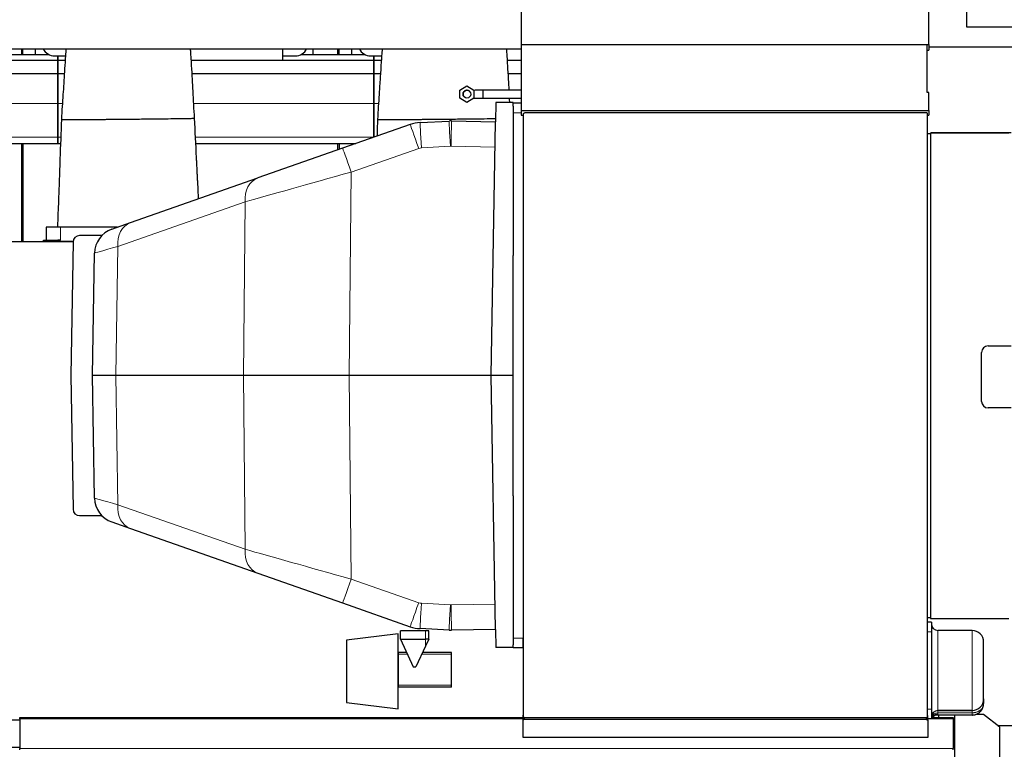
# Model space of a CAD drawing. Header units: inches. Extents: x 0 to 17820, y -10 to 12600.
# Tile 331 of 338: x 13895 to 15421, y 9251 to 10381. Entities that reach past the tile are written whole.
import ezdxf

# ---------------------------------------------------------------- set-up
doc = ezdxf.new("R2010")
doc.units = ezdxf.units.IN
doc.layers.add('1', color=7, linetype='Continuous', true_color=0xffffff)

msp = doc.modelspace()

# ---------------------------------------------------------------- linework, layer by layer
at = {"layer": '1', "color": 2, "linetype": 'Continuous', "lineweight": 25}
for p, q in [((15363.479, 10369.904), (15363.479, 10716.599)), ((14672.413, 10398.163), (14672.413, 10343.104)), ((15553.979, 10369.904), (15363.479, 10369.904)), ((12461.913, 10336.275), (14672.411, 10336.275)), ((13898.414, 10327.357), (13898.414, 10336.276)), ((13900.414, 10327.357), (13900.414, 10336.276)), ((13919.414, 10336.275), (13919.414, 10327.355)), ((14303.413, 10318.194), (14303.413, 10336.276)), ((14349.414, 10336.275), (14349.414, 10327.355)), ((14388.414, 10327.357), (14388.414, 10336.276)), ((14390.414, 10327.357), (14390.414, 10336.276)), ((14409.414, 10336.275), (14409.414, 10327.355)), ((14672.413, 10343.104), (15304.403, 10343.104)), ((14672.413, 10343.104), (14672.413, 10342.562)), ((14672.413, 10342.562), (14672.413, 10240.475)), ((15301.903, 10342.562), (14672.413, 10342.562)), ((15301.895, 10333.866), (15304.403, 10333.866)), ((15301.903, 10268.707), (15301.903, 10342.562)), ((15304.403, 10343.104), (15304.403, 10333.866)), ((16166.205, 10338.787), (15304.413, 10338.787)), ((13813.413, 10318.349), (13954.413, 10318.349)), ((13841.292, 10327.354), (13940.514, 10327.354)), ((13949.392, 10325.283), (13954.413, 10325.283)), ((13954.413, 10325.283), (13954.413, 10318.349)), ((13954.413, 10325.283), (13966.298, 10325.283)), ((13954.413, 10318.349), (13954.413, 10325.283)), ((13954.413, 10318.349), (13954.413, 10297.767)), ((13954.413, 10318.349), (13965.838, 10318.349)), ((13954.413, 10297.767), (13954.413, 10318.349)), ((14303.413, 10318.194), (14161.284, 10318.194)), ((14303.413, 10325.283), (14322.413, 10325.283)), ((14303.413, 10318.349), (14444.413, 10318.349)), ((14331.292, 10327.354), (14430.514, 10327.354)), ((14439.392, 10325.283), (14444.413, 10325.283)), ((14444.413, 10325.283), (14444.413, 10318.349)), ((14444.413, 10325.283), (14456.298, 10325.283)), ((14444.413, 10318.349), (14444.413, 10325.283)), ((14444.413, 10318.349), (14444.413, 10297.767)), ((14444.413, 10318.349), (14455.838, 10318.349)), ((14444.413, 10297.767), (14444.413, 10318.349)), ((14672.415, 10318.194), (14651.284, 10318.194)), ((13672.525, 10297.767), (13954.413, 10297.767)), ((13954.413, 10297.767), (13954.413, 10251.304)), ((13954.413, 10297.767), (13964.497, 10297.767)), ((13954.413, 10251.304), (13954.413, 10297.767)), ((14162.525, 10297.767), (14444.413, 10297.767)), ((14444.413, 10297.767), (14454.497, 10297.767)), ((14444.413, 10297.767), (14444.413, 10251.304)), ((14444.413, 10251.304), (14444.413, 10297.767)), ((14652.525, 10297.767), (14672.415, 10297.767)), ((14577.415, 10272.202), (14588.415, 10278.552)), ((14577.415, 10259.5), (14577.415, 10272.202)), ((14588.415, 10278.552), (14599.415, 10272.202)), ((14599.415, 10272.202), (14599.415, 10259.5)), ((14672.414, 10271.854), (14613.413, 10271.854)), ((14613.413, 10271.854), (14613.413, 10265.854)), ((14588.415, 10253.149), (14577.415, 10259.5)), ((14599.415, 10259.5), (14588.415, 10253.149)), ((14613.413, 10265.854), (14613.413, 10259.854)), ((14613.413, 10259.854), (14672.414, 10259.854)), ((15304.403, 10268.707), (15301.903, 10268.707)), ((15304.403, 10240.475), (15304.403, 10268.707)), ((13954.413, 10251.304), (13954.413, 10199.329)), ((13954.413, 10199.329), (13954.413, 10251.304)), ((14444.413, 10251.304), (14444.413, 10199.329)), ((14444.413, 10199.329), (14444.413, 10251.304)), ((14633.331, 10252.854), (14632.813, 10223.184)), ((14660.413, 10252.854), (14633.331, 10252.854)), ((14660.413, 10247.086), (14660.413, 10252.854)), ((14672.413, 10251.854), (14660.413, 10251.854)), ((14660.413, 10247.086), (14660.413, 10236.854)), ((14672.413, 10240.475), (15304.403, 10240.475)), ((14672.413, 10240.475), (14672.413, 10233.404)), ((15304.403, 10240.475), (15304.403, 10233.404)), ((14660.413, 10236.854), (14660.413, 10016.115)), ((14672.413, 10233.404), (14676.422, 10233.404)), ((14675.413, 10233.394), (14675.413, 10204.853)), ((14676.413, 9300.785), (14676.413, 10235.904)), ((14677.818, 10237.309), (15301.261, 10237.309)), ((15301.905, 10233.404), (15304.403, 10233.404)), ((15301.913, 10236.657), (15301.913, 9300.032)), ((14500.512, 10218.935), (14395.828, 10182.224)), ((14515.838, 10221.959), (14560.738, 10224.309)), ((14564.573, 10224.375), (14632.778, 10223.184)), ((14625.913, 9829.854), (14632.778, 10223.184)), ((14632.813, 10223.184), (14632.778, 10223.184)), ((13954.413, 10199.329), (13954.413, 10189.354)), ((13954.413, 10189.354), (13954.413, 10199.329)), ((14675.413, 10204.854), (14675.413, 10178.854)), ((14676.414, 10204.854), (14675.413, 10204.854)), ((15301.913, 10204.854), (15306.912, 10204.854)), ((15306.912, 10205.355), (15306.912, 9453.355)), ((15428.539, 10205.355), (15306.912, 10205.355)), ((15307.412, 10206.355), (15431.962, 10206.355)), ((15307.412, 10206.355), (15307.412, 10205.354)), ((13678.313, 10189.354), (13954.413, 10189.354)), ((13898.414, 10037.854), (13898.414, 10189.354)), ((13900.414, 10189.354), (13900.414, 10037.854)), ((13954.413, 10189.354), (13958.616, 10189.354)), ((14168.313, 10189.354), (14416.154, 10189.354)), ((14395.828, 10182.224), (14264.363, 10136.122)), ((14388.414, 10179.622), (14388.414, 10189.354)), ((14390.414, 10189.354), (14390.414, 10180.324)), ((14676.414, 10178.854), (14675.413, 10178.854)), ((14675.413, 10178.854), (14675.413, 9480.854)), ((13898.419, 10145.003), (13900.416, 10145.003)), ((13898.429, 10146.017), (13900.428, 10146.017)), ((14067.089, 10066.941), (14264.363, 10136.122)), ((13936.413, 10059.854), (13936.413, 10039.844)), ((13958.413, 10059.854), (13936.413, 10059.854)), ((14046.88, 10059.854), (13958.413, 10059.854)), ((14037.981, 10056.734), (14067.089, 10066.941)), ((13898.418, 10042.667), (13900.453, 10042.667)), ((14022.521, 10046.854), (13988.028, 10046.854)), ((12452.238, 10037.854), (13978.041, 10037.854)), ((13932.413, 10039.844), (13954.413, 10039.844)), ((13932.413, 10037.854), (13932.413, 10039.844)), ((13932.413, 10037.854), (13954.413, 10037.854)), ((13958.413, 10039.844), (13954.413, 10039.844)), ((13978.08, 10037.854), (13954.413, 10037.854)), ((13978.029, 10037.028), (13974.413, 9829.854)), ((14007.911, 9829.854), (14011.224, 10019.686)), ((14660.413, 9829.854), (14660.413, 10016.115)), ((15396.201, 9875.855), (15431.971, 9875.855)), ((15386.201, 9789.855), (15386.201, 9865.855)), ((13974.413, 9829.854), (13978.029, 9622.679)), ((14011.224, 9640.022), (14007.911, 9829.854)), ((14044.073, 9829.854), (14007.911, 9829.854)), ((14242.392, 9829.854), (14044.073, 9829.854)), ((14406.2, 9829.854), (14242.392, 9829.854)), ((14625.913, 9829.854), (14406.2, 9829.854)), ((14632.778, 9436.523), (14625.913, 9829.854)), ((14660.413, 9829.854), (14625.913, 9829.854)), ((14660.413, 9643.593), (14660.413, 9829.854)), ((15431.971, 9779.855), (15396.201, 9779.855)), ((14660.413, 9643.593), (14660.413, 9422.854)), ((13988.028, 9612.854), (14022.521, 9612.854)), ((14037.981, 9602.974), (14067.089, 9592.766)), ((14067.089, 9592.766), (14264.363, 9523.586)), ((14264.363, 9523.586), (14395.828, 9477.483)), ((14395.828, 9477.483), (14500.512, 9440.773)), ((14675.413, 9480.854), (14675.413, 9454.854)), ((14675.413, 9480.854), (14676.414, 9480.854)), ((14675.413, 9454.854), (14675.413, 9422.854)), ((14675.413, 9454.854), (14676.413, 9454.854)), ((15301.913, 9454.854), (15306.912, 9454.854)), ((15308.413, 9447.854), (15301.913, 9447.854)), ((15306.912, 9453.355), (15428.412, 9453.355)), ((15308.413, 9447.854), (15308.413, 9432.854)), ((14485.413, 9421.354), (14485.413, 9434.354)), ((14524.413, 9434.354), (14485.413, 9434.354)), ((14560.738, 9435.399), (14515.838, 9437.749)), ((14529.413, 9434.354), (14524.413, 9434.354)), ((14529.413, 9421.354), (14529.413, 9434.354)), ((14632.778, 9436.523), (14564.573, 9435.332)), ((14632.778, 9436.523), (14632.813, 9436.524)), ((14632.813, 9436.524), (14633.305, 9408.354)), ((15308.413, 9432.854), (15308.413, 9312.854)), ((15371.413, 9434.854), (15318.413, 9434.854)), ((15371.413, 9434.854), (15318.413, 9434.854)), ((14481.913, 9429.554), (14401.913, 9419.731)), ((14401.913, 9419.731), (14401.913, 9323.377)), ((14481.913, 9427.719), (14481.913, 9429.554)), ((14481.913, 9313.554), (14481.913, 9427.719)), ((14485.413, 9421.354), (14505.405, 9378.481)), ((14485.413, 9421.354), (14524.413, 9421.354)), ((14529.413, 9421.354), (14524.413, 9410.631)), ((14529.413, 9421.354), (14524.413, 9421.354)), ((14660.413, 9422.854), (14660.413, 9412.622)), ((14675.413, 9407.854), (14675.413, 9422.854)), ((15389.413, 9328.854), (15389.413, 9416.854)), ((14482.622, 9400.812), (14481.913, 9400.812)), ((14482.622, 9398.054), (14482.622, 9400.812)), ((14494.992, 9400.812), (14482.622, 9400.812)), ((14482.622, 9398.054), (14482.622, 9400.812)), ((14524.413, 9410.631), (14509.421, 9378.481)), ((14564.622, 9400.812), (14519.834, 9400.812)), ((14564.622, 9398.054), (14564.622, 9400.812)), ((14660.413, 9408.354), (14633.305, 9408.354)), ((14660.413, 9408.354), (14660.413, 9412.622)), ((14660.413, 9407.854), (14660.413, 9408.354)), ((14675.413, 9407.854), (14660.413, 9407.854)), ((14482.622, 9350.054), (14482.622, 9398.054)), ((14482.622, 9350.054), (14482.622, 9398.054)), ((14564.622, 9350.054), (14564.622, 9398.054)), ((14505.405, 9378.481), (14509.421, 9378.481)), ((14482.622, 9347.295), (14481.913, 9347.295)), ((14482.622, 9347.295), (14482.622, 9350.054)), ((14482.622, 9347.295), (14482.622, 9350.054)), ((14564.622, 9347.295), (14482.622, 9347.295)), ((14564.622, 9347.295), (14564.622, 9350.054)), ((15389.413, 9328.854), (15389.413, 9321.854)), ((14401.913, 9323.377), (14481.913, 9313.554)), ((15308.413, 9312.854), (15308.413, 9297.854)), ((15318.413, 9310.854), (15371.413, 9310.854)), ((15371.413, 9310.854), (15318.413, 9310.854)), ((13895.413, 9298.074), (13895.413, 9300.074)), ((13895.413, 9300.074), (14675.41, 9300.074)), ((13895.413, 9298.074), (13895.413, 9251.774)), ((14675.415, 9296.609), (14675.415, 9303.68)), ((14675.415, 9269.077), (14675.415, 9296.609)), ((15301.261, 9299.38), (14677.818, 9299.38)), ((14677.818, 9297.612), (14677.818, 9299.38)), ((14677.818, 9297.612), (15300.963, 9297.612)), ((15300.963, 9297.612), (15300.963, 9299.38)), ((15302.911, 9296.198), (15302.911, 9303.27)), ((15308.413, 9297.854), (15302.911, 9297.854)), ((15302.911, 9296.198), (15302.911, 9269.077)), ((15309.743, 9300.074), (15342.113, 9300.074)), ((15371.413, 9303.854), (15317.578, 9303.854)), ((15319.413, 9303.853), (15319.413, 9300.073)), ((15342.113, 9300.074), (15342.113, 9298.074)), ((15342.113, 9298.074), (15342.113, 9251.774)), ((15344.413, 9303.853), (15344.413, 9244.854)), ((15344.413, 9303.852), (15344.413, 9214.854)), ((15389.413, 9304.854), (15377.214, 9304.854)), ((15414.413, 9284.854), (15389.413, 9304.854)), ((15410.602, 9287.884), (15592.382, 9287.884)), ((15414.413, 9214.854), (15414.413, 9284.854)), ((15302.911, 9269.077), (14675.415, 9269.077)), ((13895.413, 9249.774), (13895.413, 9251.774)), ((15342.113, 9249.774), (15342.113, 9251.774))]:
    msp.add_line(p, q, dxfattribs=at)
at = {"layer": '1', "color": 110, "linetype": 'Continuous', "lineweight": 13}
for p, q in [((13674.988, 10251.304), (13954.413, 10251.304)), ((13954.413, 10251.304), (13961.402, 10251.304)), ((14164.988, 10251.304), (14444.413, 10251.304)), ((14444.413, 10251.304), (14451.402, 10251.304)), ((14672.413, 10236.854), (14660.413, 10236.854)), ((13677.831, 10199.329), (13954.413, 10199.329)), ((13954.413, 10199.329), (13958.984, 10199.329)), ((14167.831, 10199.329), (14444.413, 10199.329)), ((14444.413, 10199.329), (14444.604, 10199.329)), ((14513.749, 10181.887), (14409.065, 10145.176)), ((14562.829, 10185.061), (14517.929, 10182.711)), ((14632.093, 10183.888), (14563.875, 10185.08)), ((13898.429, 10157.134), (13900.428, 10157.134)), ((13898.429, 10154.934), (13900.428, 10154.934)), ((13898.429, 10154.586), (13900.428, 10154.586)), ((13898.429, 10148.803), (13900.428, 10148.803)), ((13898.419, 10144.253), (13900.416, 10144.253)), ((13898.419, 10142.838), (13900.416, 10142.838)), ((13898.419, 10142.155), (13900.416, 10142.155)), ((13898.429, 10148.497), (13900.428, 10148.497)), ((13898.429, 10148.225), (13900.428, 10148.225)), ((13898.429, 10146.844), (13900.428, 10146.844)), ((14409.065, 10145.176), (14406.2, 9829.854)), ((13898.418, 10101.146), (13900.453, 10101.146)), ((13898.418, 10091.148), (13900.453, 10091.148)), ((14244.839, 10099.074), (14047.564, 10029.893)), ((14242.392, 9829.854), (14244.839, 10099.074)), ((13958.413, 10059.854), (13958.413, 10039.844)), ((13954.413, 10037.854), (13954.413, 10039.844)), ((14047.564, 10029.893), (14044.073, 9829.854)), ((14044.073, 9829.854), (14047.564, 9629.814)), ((14244.839, 9560.634), (14242.392, 9829.854)), ((14406.2, 9829.854), (14409.065, 9514.531)), ((14047.564, 9629.814), (14244.839, 9560.634)), ((14409.065, 9514.531), (14513.749, 9477.821)), ((14517.929, 9476.996), (14562.829, 9474.646)), ((14563.875, 9474.628), (14632.093, 9475.819)), ((14524.413, 9421.354), (14524.413, 9434.354)), ((15308.413, 9432.854), (15301.913, 9432.854)), ((15318.413, 9310.854), (15318.413, 9434.854)), ((15371.413, 9310.854), (15371.413, 9434.854)), ((14524.413, 9421.354), (14524.413, 9410.631)), ((14675.413, 9422.854), (14660.413, 9422.854)), ((14482.622, 9398.054), (14481.913, 9398.054)), ((14496.278, 9398.054), (14482.622, 9398.054)), ((14564.622, 9398.054), (14518.548, 9398.054)), ((14482.622, 9350.054), (14481.913, 9350.054)), ((14564.622, 9350.054), (14482.622, 9350.054)), ((15308.413, 9312.854), (15301.913, 9312.854)), ((15318.413, 9310.854), (15318.413, 9307.354)), ((15371.413, 9307.354), (15371.413, 9310.854)), ((14675.41, 9298.074), (13895.413, 9298.074)), ((15342.113, 9298.074), (15308.5, 9298.074)), ((15318.413, 9307.354), (15318.413, 9305.854)), ((15371.413, 9307.354), (15318.413, 9307.354)), ((15371.413, 9303.854), (15371.413, 9307.354)), ((13895.413, 9251.774), (15342.113, 9251.774))]:
    msp.add_line(p, q, dxfattribs=at)
at = {"layer": '1', "color": 2, "linetype": 'Continuous', "lineweight": 25}
msp.add_circle((14588.415, 10265.851), 6, dxfattribs=at)
for centre, radius, start, end in [((14675.888, 10237.834), 2, 285.218437, 344.781563), ((15302.963, 10238.359), 2, 211.668203, 238.331797), ((14518.713, 10167.034), 55, 92.996043, 109.324818), ((13988.028, 10036.854), 10, 90, 179), ((14051.218, 10018.988), 40, 109.324818, 179), ((15396.201, 9865.855), 10, 90, 180), ((15396.201, 9789.855), 10, 180, 270), ((14051.218, 9640.72), 40, 181, 250.675181), ((13988.028, 9622.854), 10, 181, 270), ((14518.713, 9492.674), 55, 250.675181, 267.003957), ((15318.413, 9444.854), 10, 180, 270), ((15371.413, 9416.854), 18, 0, 90), ((15371.413, 9328.854), 18, 270, 0), ((15318.413, 9300.854), 10, 90, 180), ((14675.888, 9298.855), 2, 15.218437, 74.781563), ((15302.963, 9298.33), 2, 121.668203, 148.331797), ((15317.578, 9293.854), 10, 90, 156.421822)]:
    msp.add_arc(centre, radius, start, end, dxfattribs=at)
at = {"layer": '1', "color": 110, "linetype": 'Continuous', "lineweight": 13}
msp.add_arc((14518.713, 9491.976), 15, 250.675181, 267.003957, dxfattribs=at)
at = {"layer": '1', "color": 2, "linetype": 'Continuous', "lineweight": 25}
for centre, major_axis, ratio, start_param, end_param in [((13949.392, 10345.207), (20, 0), 0.9961947, 3.60651564, 4.71238898), ((14322.413, 10345.207), (20, 0), 0.9961947, 4.71238898, 5.81826394), ((14439.392, 10345.207), (20, 0), 0.9961947, 3.60651564, 4.71238898), ((14563.613, 10169.384), (0, 55), 0.99999999, 6.26572487, 6.33547612), ((14563.613, 9490.324), (0, 55), 0.99999997, 3.08930184, 3.15905309), ((14675.888, 9305.054), (2, 0), 0.70710678, 4.4736266, 4.97801474), ((14675.888, 9297.983), (2, 0), 0.70710678, 4.4736266, 6.01757347), ((15302.963, 9297.612), (2, 0), 0.70710678, 3.14159265, 4.68638665), ((15302.963, 9304.683), (2, 0), 0.70710678, 4.15966017, 4.68638665)]:
    msp.add_ellipse(centre, major_axis=major_axis, ratio=ratio, start_param=start_param, end_param=end_param, dxfattribs=at)
at = {"layer": '1', "color": 110, "linetype": 'Continuous', "lineweight": 13}
for centre, major_axis, ratio, start_param, end_param in [((14513.749, 10181.189), (13.237, -37.746), 0.00577619, 1.58726617, 3.14159265), ((14517.929, 10182.013), (2.091, -39.945), 0.00091232, 1.58822576, 3.14159265), ((14562.829, 10184.363), (2.091, -39.945), 0.00091232, 1.58822576, 3.14159265), ((14563.875, 10184.381), (-0.698, -39.994), 0.00030476, 3.14159265, 4.69493835), ((14409.065, 10144.478), (13.237, -37.746), 0.00577619, 1.58726617, 3.14159265), ((14518.713, 10167.732), (0, 15), 1, 0.05229082, 0.3372817), ((14563.613, 10170.082), (-0.249, 14.998), 0.99999989, 6.24913241, 6.31888365), ((14277.6, 10098.376), (13.237, -37.746), 0.80093214, 3.14159265, 4.4207655), ((14409.091, 10144.487), (200.516, 55.928), 0.00322174, 1.57002467, 2.52981473), ((14080.326, 10029.195), (13.237, -37.746), 0.80093214, 3.14159265, 4.4207655), ((14212.228, 10075.451), (201.004, 55.765), 0.00101166, 2.53054122, 3.14129287), ((14212.228, 9584.257), (-201.004, 55.765), 0.00101166, 0.00029978, 0.61105144), ((14080.326, 9630.512), (-13.237, -37.746), 0.80093214, 5.00401247, 6.28318531), ((14277.6, 9561.332), (-13.237, -37.746), 0.80093214, 5.00401247, 6.28318531), ((14409.091, 9515.221), (-200.516, 55.928), 0.00322174, 0.61177793, 1.57156799), ((14409.065, 9515.23), (-13.237, -37.746), 0.00577619, 0, 1.55432648), ((14513.749, 9478.519), (-13.237, -37.746), 0.00577619, 0, 1.55432648), ((14517.929, 9477.694), (-2.091, -39.945), 0.00091232, 0, 1.55336689), ((14562.829, 9475.344), (-2.091, -39.945), 0.00091232, 0, 1.55336689), ((14563.613, 9489.626), (15, 0), 0.99999997, 4.66009816, 4.72984942), ((14563.875, 9475.326), (0.698, -39.994), 0.00030476, 4.72983961, 6.28318531), ((15318.413, 9300.854), (10, 0), 0.65, 1.57079633, 3.14159265), ((15318.413, 9297.854), (10, 0), 0.8, 1.57079633, 3.14159265)]:
    msp.add_ellipse(centre, major_axis=major_axis, ratio=ratio, start_param=start_param, end_param=end_param, dxfattribs=at)
at = {"layer": '1', "color": 2, "linetype": 'Continuous', "lineweight": 25}
for points in [[(15304.403, 10343.104), (15304.403, 10361.297), (15304.403, 10379.49), (15304.403, 10397.683)], [(14654.902, 10252.864), (14654.784, 10255.205), (14654.673, 10257.545), (14654.564, 10259.882)], [(14449.983, 10226.57), (14449.652, 10218.008), (14449.328, 10209.446), (14449.011, 10200.884)]]:
    msp.add_open_spline(points, degree=3, dxfattribs=at)
for points, knots in [([(13967.064, 10336.429), (13966.81, 10332.803), (13966.114, 10322.708), (13964.93, 10304.746), (13963.661, 10284.559), (13962.393, 10264.94), (13960.98, 10246.332), (13960.3, 10233.401), (13959.983, 10226.57)], [0, 0, 0, 0, 0.10765111, 0.29543253, 0.50738456, 0.65877981, 0.8202712, 1, 1, 1, 1]), ([(14166.392, 10228.704), (14165.897, 10235.717), (14164.985, 10249.664), (14164.145, 10269.85), (14162.98, 10290.074), (14161.934, 10307.947), (14161.032, 10322.219), (14160.481, 10330.898), (14160.222, 10334.954), (14160.137, 10336.288)], [0, 0, 0, 0, 0.18930475, 0.37762609, 0.54704374, 0.74597351, 0.87970486, 0.96029408, 1, 1, 1, 1]), ([(14457.064, 10336.429), (14456.81, 10332.803), (14456.114, 10322.708), (14454.93, 10304.746), (14453.661, 10284.559), (14452.393, 10264.94), (14450.98, 10246.332), (14450.3, 10233.401), (14449.983, 10226.57)], [0, 0, 0, 0, 0.10765111, 0.29543253, 0.50738456, 0.65877981, 0.8202712, 1, 1, 1, 1]), ([(14653.991, 10271.864), (14653.698, 10277.6), (14652.954, 10290.519), (14651.934, 10307.947), (14651.032, 10322.219), (14650.481, 10330.898), (14650.222, 10334.954), (14650.137, 10336.288)], [0, 0, 0, 0, 0.25728154, 0.58346936, 0.80275045, 0.93489367, 1, 1, 1, 1]), ([(14593.658, 10268.768), (14593.627, 10268.823), (14593.596, 10268.877), (14593.538, 10268.973), (14593.513, 10269.015), (14593.46, 10269.099), (14593.433, 10269.14), (14593.296, 10269.346), (14593.179, 10269.504), (14592.931, 10269.806), (14592.799, 10269.951), (14592.523, 10270.228), (14592.378, 10270.36), (14592.187, 10270.517), (14592.149, 10270.548), (14592.071, 10270.609), (14591.953, 10270.698), (14591.832, 10270.784), (14591.587, 10270.947), (14591.252, 10271.148), (14590.898, 10271.316), (14590.626, 10271.429), (14590.534, 10271.465), (14590.395, 10271.515), (14590.348, 10271.531), (14590.254, 10271.562), (14590.207, 10271.577), (14589.971, 10271.649), (14589.781, 10271.697), (14589.397, 10271.773), (14589.204, 10271.802), (14588.815, 10271.841), (14588.618, 10271.851), (14588.371, 10271.851), (14588.322, 10271.85), (14588.223, 10271.848), (14588.075, 10271.843), (14587.928, 10271.832), (14587.635, 10271.803), (14587.248, 10271.746), (14586.868, 10271.652), (14586.586, 10271.566), (14586.492, 10271.536), (14586.352, 10271.486), (14586.306, 10271.468), (14586.214, 10271.433), (14586.168, 10271.415), (14585.94, 10271.321), (14585.586, 10271.153), (14585.251, 10270.953), (14584.925, 10270.735), (14584.766, 10270.619), (14584.46, 10270.367), (14584.314, 10270.235), (14584.037, 10269.959), (14583.774, 10269.669), (14583.54, 10269.355), (14583.403, 10269.15), (14583.376, 10269.109), (14583.323, 10269.026), (14583.297, 10268.983), (14583.22, 10268.856), (14583.172, 10268.77), (14583.033, 10268.51), (14582.865, 10268.157), (14582.733, 10267.789), (14582.647, 10267.507), (14582.62, 10267.413), (14582.584, 10267.269), (14582.573, 10267.221), (14582.551, 10267.125), (14582.541, 10267.076), (14582.492, 10266.834), (14582.434, 10266.443), (14582.415, 10266.049), (14582.415, 10265.851)], [0, 0, 0, 0, 0.01185771, 0.01185771, 0.0211798, 0.0211798, 0.0305019, 0.0305019, 0.06779029, 0.06779029, 0.10507868, 0.10507868, 0.14236707, 0.14236707, 0.15168916, 0.15168916, 0.16101126, 0.17965546, 0.17965546, 0.21694384, 0.25423223, 0.25423223, 0.27287643, 0.27287643, 0.28219852, 0.28219852, 0.29152062, 0.29152062, 0.32880901, 0.32880901, 0.3660974, 0.3660974, 0.40338579, 0.40338579, 0.41270788, 0.41270788, 0.42202998, 0.44067417, 0.44067417, 0.47796256, 0.51525095, 0.51525095, 0.53389515, 0.53389515, 0.54321724, 0.54321724, 0.55253934, 0.55253934, 0.58982773, 0.62711612, 0.62711612, 0.6644045, 0.6644045, 0.70169289, 0.70169289, 0.73898128, 0.77626967, 0.77626967, 0.78559177, 0.78559177, 0.79491386, 0.79491386, 0.81355806, 0.81355806, 0.85084645, 0.88813483, 0.88813483, 0.90677903, 0.90677903, 0.91610113, 0.91610113, 0.92542322, 0.92542322, 0.96271161, 1, 1, 1, 1]), ([(14613.413, 10271.854), (14610.138, 10271.86), (14605.192, 10271.87), (14600.569, 10271.826), (14598.928, 10271.819)], [0, 0, 0, 0, 0.62523699, 1, 1, 1, 1]), ([(14582.415, 10265.851), (14582.415, 10265.653), (14582.424, 10265.456), (14582.463, 10265.066), (14582.52, 10264.68), (14582.615, 10264.3), (14582.687, 10264.064), (14582.701, 10264.017), (14582.732, 10263.923), (14582.749, 10263.876), (14582.799, 10263.736), (14582.834, 10263.644), (14582.947, 10263.372), (14583.045, 10263.166), (14583.153, 10262.966), (14583.169, 10262.938)], [0, 0, 0, 0, 0.19364833, 0.19364833, 0.38729667, 0.580945, 0.580945, 0.62935709, 0.62935709, 0.67776917, 0.67776917, 0.77459334, 0.77459334, 0.96824167, 1, 1, 1, 1]), ([(14599.307, 10259.878), (14600.933, 10259.862), (14605.375, 10259.855), (14610.284, 10259.848), (14613.413, 10259.854)], [0, 0, 0, 0, 0.4157752, 1, 1, 1, 1]), ([(13959.983, 10226.57), (13959.195, 10206.208), (13958.076, 10175.607), (13956.919, 10142.305), (13956.379, 10125.246), (13955.967, 10113.987), (13955.379, 10099.001), (13954.64, 10080.853), (13954.071, 10067.144), (13953.765, 10059.862)], [0, 0, 0, 0, 0.36642877, 0.55066595, 0.59922757, 0.67337039, 0.75326206, 0.86892468, 1, 1, 1, 1]), ([(13959.983, 10226.57), (13959.983, 10226.569), (13959.977, 10226.561), (13959.959, 10226.55), (13960.046, 10226.538), (13960.295, 10226.519), (13961.152, 10226.496), (13964.159, 10226.47), (13970.907, 10226.467), (13983.627, 10226.522), (13999.802, 10226.63), (14014.637, 10226.754), (14025.837, 10226.857), (14031.574, 10226.913), (14034.38, 10226.941), (14035.044, 10226.948)], [0, 0, 0, 0, 0.00314393, 0.04148455, 0.06065486, 0.07982517, 0.1565064, 0.23318764, 0.38655011, 0.53991258, 0.69327506, 0.84663753, 0.92331876, 0.98562227, 1, 1, 1, 1]), ([(14035.044, 10226.948), (14035.929, 10226.957), (14040.017, 10226.998), (14048.126, 10227.079), (14063.283, 10227.232), (14076.693, 10227.367), (14087.335, 10227.474), (14091.188, 10227.513), (14096.304, 10227.565), (14106.326, 10227.671), (14121.317, 10227.842), (14138.173, 10228.06), (14152.094, 10228.269), (14160.051, 10228.417), (14163.504, 10228.502), (14164.9, 10228.544), (14165.667, 10228.573), (14166.164, 10228.599), (14166.4, 10228.622), (14166.382, 10228.642), (14166.394, 10228.67), (14166.382, 10228.69), (14166.392, 10228.704)], [0, 0, 0, 0, 0.0131787, 0.05271481, 0.10542963, 0.21085925, 0.22403795, 0.23721666, 0.26357406, 0.31628888, 0.4217185, 0.52714813, 0.63257775, 0.73800738, 0.79072219, 0.8170796, 0.84343701, 0.86979441, 0.89615182, 0.92250923, 0.94886663, 1, 1, 1, 1]), ([(14172.549, 10103.926), (14172.364, 10108.038), (14171.984, 10116.332), (14171.454, 10127.334), (14170.949, 10136.781), (14170.54, 10144.6), (14170.146, 10152.26), (14169.758, 10159.909), (14168.484, 10185.388), (14167.364, 10208.319), (14166.392, 10228.704)], [0, 0, 0, 0, 0.09884474, 0.19936735, 0.26451206, 0.32600828, 0.38739581, 0.44869608, 0.50993049, 1, 1, 1, 1]), ([(14449.983, 10226.57), (14449.983, 10226.569), (14449.977, 10226.561), (14449.959, 10226.55), (14450.046, 10226.538), (14450.295, 10226.519), (14451.152, 10226.496), (14454.159, 10226.47), (14460.907, 10226.467), (14473.627, 10226.522), (14489.802, 10226.63), (14504.637, 10226.754), (14515.837, 10226.857), (14521.574, 10226.913), (14524.38, 10226.941), (14525.044, 10226.948)], [0, 0, 0, 0, 0.00314393, 0.04148455, 0.06065486, 0.07982517, 0.1565064, 0.23318764, 0.38655011, 0.53991258, 0.69327506, 0.84663753, 0.92331876, 0.98562227, 1, 1, 1, 1]), ([(14525.044, 10226.948), (14525.929, 10226.957), (14530.017, 10226.998), (14538.126, 10227.079), (14553.283, 10227.232), (14566.693, 10227.367), (14577.335, 10227.474), (14581.188, 10227.513), (14586.304, 10227.565), (14596.326, 10227.671), (14611.317, 10227.842), (14624.695, 10228.015), (14631.522, 10228.112), (14633.321, 10228.139)], [0, 0, 0, 0, 0.02322988, 0.09291953, 0.18583906, 0.37167813, 0.39490801, 0.41813789, 0.46459766, 0.55751719, 0.74335625, 0.92919532, 1, 1, 1, 1]), ([(15371.413, 9303.854), (15372.012, 9303.854), (15372.606, 9303.884), (15373.785, 9304.001), (15374.369, 9304.088), (15375.529, 9304.321), (15376.104, 9304.465), (15376.745, 9304.662), (15376.816, 9304.684), (15376.959, 9304.729), (15377.03, 9304.752), (15377.242, 9304.823), (15377.664, 9304.97), (15378.079, 9305.131), (15378.898, 9305.473), (15379.962, 9305.981), (15380.973, 9306.591), (15381.587, 9307.004), (15381.709, 9307.089), (15381.891, 9307.218), (15381.951, 9307.261), (15382.071, 9307.349), (15382.37, 9307.569), (15382.66, 9307.797), (15383.342, 9308.361), (15384.208, 9309.153), (15384.993, 9310.025), (15385.551, 9310.709), (15385.732, 9310.942), (15385.951, 9311.24), (15385.995, 9311.3), (15386.081, 9311.42), (15386.209, 9311.601), (15386.333, 9311.783), (15386.739, 9312.396), (15387.038, 9312.898), (15387.585, 9313.929), (15387.833, 9314.456), (15388.167, 9315.266), (15388.272, 9315.54), (15388.419, 9315.954), (15388.491, 9316.163), (15388.558, 9316.373), (15388.603, 9316.514), (15388.624, 9316.584), (15388.816, 9317.22), (15388.958, 9317.789), (15389.184, 9318.936), (15389.27, 9319.513), (15389.355, 9320.386), (15389.377, 9320.678), (15389.398, 9321.118), (15389.407, 9321.338), (15389.411, 9321.596), (15389.412, 9321.725), (15389.413, 9321.785), (15389.413, 9321.808), (15389.413, 9321.817), (15389.413, 9321.822), (15389.413, 9321.836), (15389.413, 9321.845), (15389.413, 9321.854)], [0, 0, 0, 0, 0.0625, 0.0625, 0.125, 0.125, 0.1875, 0.1875, 0.1953125, 0.1953125, 0.203125, 0.203125, 0.21875, 0.25, 0.25, 0.3125, 0.375, 0.375, 0.390625, 0.390625, 0.3984375, 0.3984375, 0.40625, 0.4375, 0.4375, 0.5, 0.5625, 0.5625, 0.59375, 0.59375, 0.6015625, 0.6015625, 0.609375, 0.625, 0.625, 0.6875, 0.6875, 0.75, 0.75, 0.78125, 0.78125, 0.796875, 0.8046875, 0.8046875, 0.8125, 0.8125, 0.875, 0.875, 0.9375, 0.9375, 0.96875, 0.96875, 0.984375, 0.9921875, 0.99609375, 0.99804688, 0.99853516, 0.99853516, 0.99902344, 0.99902344, 1, 1, 1, 1]), ([(13895.44, 9295.854), (13871.417, 9295.854), (13814.986, 9295.854), (13726.147, 9295.854), (13628.922, 9295.854), (13542.715, 9295.854), (13467.651, 9295.854), (13404.924, 9295.854), (13357.824, 9295.854), (13331.989, 9295.854), (13326.226, 9295.854)], [0, 0, 0, 0, 0.12660888, 0.297415, 0.46822111, 0.63902722, 0.75175926, 0.86384011, 0.9696253, 1, 1, 1, 1]), ([(13767.144, 9253.854), (13776.407, 9253.854), (13812.197, 9253.854), (13854.954, 9253.854), (13888.448, 9253.854), (13895.415, 9253.854)], [0, 0, 0, 0, 0.21664864, 0.83705759, 1, 1, 1, 1])]:
    msp.add_open_spline(points, degree=3, knots=knots, dxfattribs=at)
at = {"layer": '1', "color": 110, "linetype": 'Continuous', "lineweight": 13}
for points, knots in [([(15371.413, 9307.354), (15372.01, 9307.354), (15372.603, 9307.375), (15373.779, 9307.46), (15374.362, 9307.524), (15375.519, 9307.693), (15376.093, 9307.799), (15376.734, 9307.943), (15376.805, 9307.959), (15376.947, 9307.993), (15377.018, 9308.01), (15377.23, 9308.062), (15377.652, 9308.17), (15378.067, 9308.289), (15378.885, 9308.543), (15379.417, 9308.732), (15380.456, 9309.152), (15380.961, 9309.382), (15381.577, 9309.697), (15381.699, 9309.762), (15381.881, 9309.86), (15381.942, 9309.894), (15382.062, 9309.961), (15382.361, 9310.129), (15382.652, 9310.305), (15383.335, 9310.74), (15383.769, 9311.048), (15384.597, 9311.7), (15384.99, 9312.044), (15385.549, 9312.588), (15385.731, 9312.774), (15385.951, 9313.012), (15385.994, 9313.06), (15386.081, 9313.157), (15386.209, 9313.302), (15386.333, 9313.448), (15386.74, 9313.942), (15387.039, 9314.35), (15387.587, 9315.19), (15387.835, 9315.623), (15388.169, 9316.293), (15388.274, 9316.519), (15388.421, 9316.863), (15388.493, 9317.037), (15388.56, 9317.212), (15388.605, 9317.329), (15388.626, 9317.388), (15388.818, 9317.919), (15388.959, 9318.397), (15389.185, 9319.365), (15389.27, 9319.854), (15389.356, 9320.598), (15389.377, 9320.847), (15389.399, 9321.223), (15389.407, 9321.412), (15389.411, 9321.632), (15389.412, 9321.743), (15389.413, 9321.795), (15389.413, 9321.814), (15389.413, 9321.822), (15389.413, 9321.826), (15389.413, 9321.838), (15389.413, 9321.846), (15389.413, 9321.854)], [0, 0, 0, 0, 0.0625, 0.0625, 0.125, 0.125, 0.1875, 0.1875, 0.1953125, 0.1953125, 0.203125, 0.203125, 0.21875, 0.25, 0.25, 0.3125, 0.3125, 0.375, 0.375, 0.390625, 0.390625, 0.3984375, 0.3984375, 0.40625, 0.4375, 0.4375, 0.5, 0.5, 0.5625, 0.5625, 0.59375, 0.59375, 0.6015625, 0.6015625, 0.609375, 0.625, 0.625, 0.6875, 0.6875, 0.75, 0.75, 0.78125, 0.78125, 0.796875, 0.8046875, 0.8046875, 0.8125, 0.8125, 0.875, 0.875, 0.9375, 0.9375, 0.96875, 0.96875, 0.984375, 0.9921875, 0.99609375, 0.99804687, 0.99853516, 0.99853516, 0.99902344, 0.99902344, 1, 1, 1, 1]), ([(15318.413, 9305.854), (15318.413, 9305.771), (15318.409, 9305.692), (15318.394, 9305.538), (15318.384, 9305.464), (15318.344, 9305.249), (15318.307, 9305.116), (15318.22, 9304.869), (15318.171, 9304.755), (15318.106, 9304.625), (15318.093, 9304.599), (15318.067, 9304.55), (15318.054, 9304.525), (15318.014, 9304.454), (15317.987, 9304.41), (15317.909, 9304.284), (15317.858, 9304.21), (15317.765, 9304.083), (15317.724, 9304.029), (15317.654, 9303.943), (15317.626, 9303.91), (15317.602, 9303.882), (15317.598, 9303.877), (15317.591, 9303.868), (15317.588, 9303.865), (15317.581, 9303.857), (15317.578, 9303.854), (15317.578, 9303.854)], [0, 0, 0, 0, 0.06270557, 0.06270557, 0.12541115, 0.12541115, 0.25082229, 0.25082229, 0.37623344, 0.37623344, 0.40758623, 0.40758623, 0.43893901, 0.43893901, 0.50164459, 0.50164459, 0.62705573, 0.62705573, 0.75246688, 0.75246688, 0.87787803, 0.87787803, 0.90923081, 0.90923081, 0.9405836, 0.9405836, 1, 1, 1, 1])]:
    msp.add_open_spline(points, degree=3, knots=knots, dxfattribs=at)

doc.saveas('drawing.dxf')
